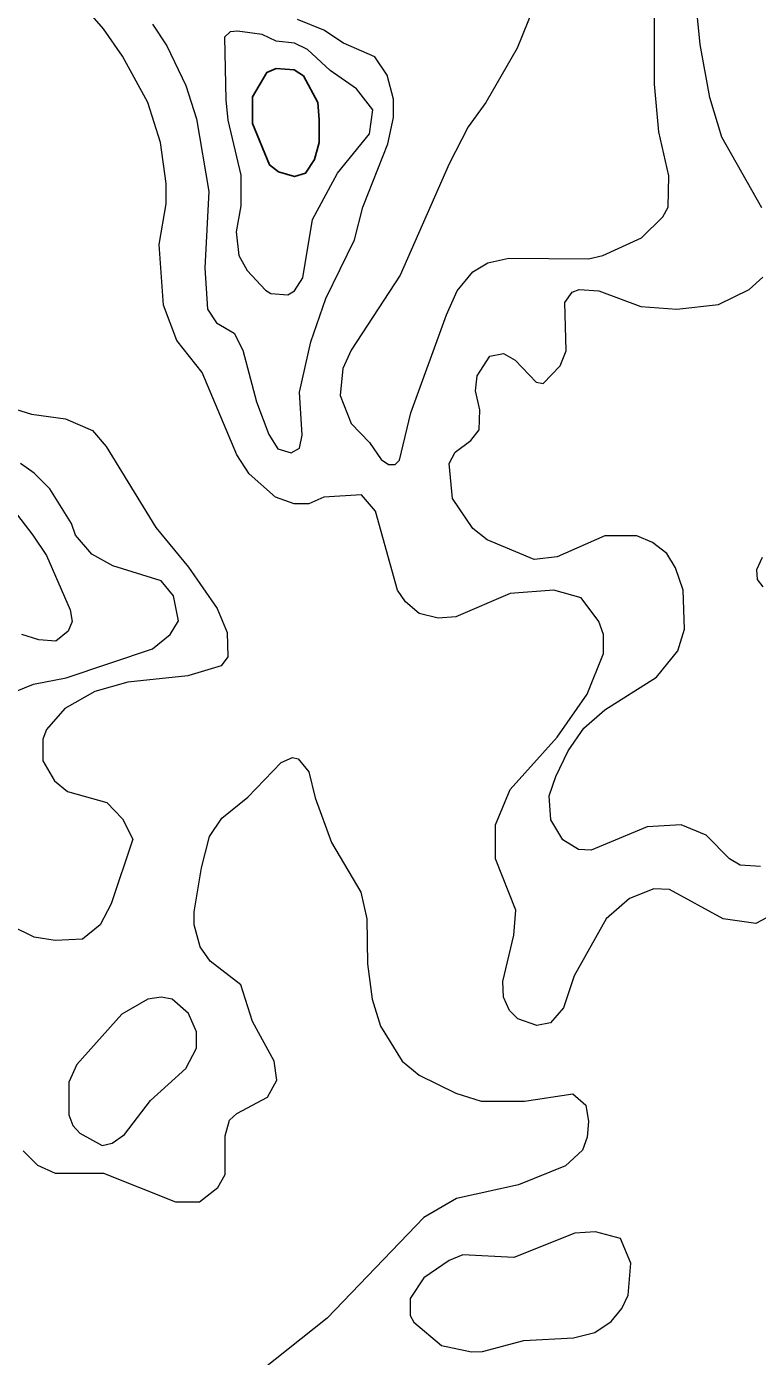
# Model space of a CAD drawing. Extents: x 577 to 602.9, y 7483.8 to 7511.6.
# Drawn here: x 594.754 to 595.608, y 7507.577 to 7509.131 of the extents above; entities that cross this region are included whole.
import ezdxf

# ---------------------------------------------------------------- set-up
doc = ezdxf.new("R2010")
doc.units = 0
doc.header["$LTSCALE"] = 0.032
doc.layers.add('1', color=7, linetype='Continuous', lineweight=25)
doc.layers.add('2', color=7, linetype='Continuous', lineweight=13)

msp = doc.modelspace()

# ---------------------------------------------------------------- linework, layer by layer
at = {"layer": '1'}
msp.add_lwpolyline([(595.0959, 7509.0223), (595.0945, 7509.0425), (595.0778, 7509.0735), (595.0667, 7509.0807), (595.046, 7509.0823), (595.0348, 7509.0775), (595.0181, 7509.0489), (595.0181, 7509.0179), (595.038, 7508.9694), (595.0484, 7508.9614), (595.0674, 7508.9558), (595.0802, 7508.9598), (595.0905, 7508.9757), (595.0961, 7508.9956)], close=True, dxfattribs=at)
at = {"layer": '2'}
for points in [[(595.6133, 7508.9194), (595.5668, 7509.002), (595.5525, 7509.0481), (595.5414, 7509.1101), (595.5382, 7509.1419), (595.5398, 7509.2127), (595.5326, 7509.289), (595.5326, 7509.3351), (595.5398, 7509.3948), (595.5398, 7509.4496), (595.5366, 7509.4799), (595.5271, 7509.5196), (595.5048, 7509.5554), (595.4953, 7509.5888), (595.4825, 7509.6922), (595.4786, 7509.786), (595.4682, 7509.8369), (595.4483, 7509.8743), (595.4078, 7509.9101), (595.2821, 7509.9657), (595.2154, 7510.0134), (595.1454, 7510.0357), (595.1199, 7510.0484), (595.1008, 7510.0715)], [(595.3466, 7509.153), (595.3275, 7509.1061), (595.2909, 7509.0425), (595.2702, 7509.0139), (595.248, 7508.9709), (595.1907, 7508.8405), (595.1334, 7508.7531), (595.1239, 7508.7316), (595.1207, 7508.6998), (595.1334, 7508.6672), (595.1549, 7508.6449), (595.1684, 7508.625), (595.1772, 7508.6195), (595.1851, 7508.6195), (595.1899, 7508.6243), (595.2034, 7508.6799), (595.2448, 7508.7944), (595.2575, 7508.8223), (595.2758, 7508.8445), (595.2933, 7508.8549), (595.3179, 7508.8604), (595.411, 7508.8596), (595.4277, 7508.8636), (595.473, 7508.8843), (595.4976, 7508.9089), (595.504, 7508.9201), (595.5048, 7508.9566), (595.4929, 7509.0083), (595.4881, 7509.064), (595.4881, 7509.1872)], [(594.9092, 7508.8763), (594.9172, 7508.924), (594.9172, 7508.9479), (594.9108, 7508.9956), (594.8957, 7509.0425), (594.8663, 7509.0966), (594.844, 7509.1284), (594.809, 7509.1689)], [(594.9013, 7509.134), (594.918, 7509.1085), (594.9402, 7509.0624), (594.9529, 7509.0234), (594.9673, 7508.9383), (594.9625, 7508.8493), (594.9657, 7508.8008), (594.976, 7508.7849), (594.9967, 7508.7729), (595.007, 7508.7531), (595.0229, 7508.6926), (595.0372, 7508.6545), (595.0476, 7508.6378), (595.0635, 7508.633), (595.073, 7508.6386), (595.0762, 7508.6537), (595.073, 7508.7038), (595.0865, 7508.7626), (595.104, 7508.8135), (595.1374, 7508.8819), (595.147, 7508.9201), (595.1764, 7508.994), (595.1828, 7509.025), (595.1828, 7509.0465), (595.1756, 7509.0743), (595.1613, 7509.0958), (595.1247, 7509.1117), (595.1016, 7509.1268), (595.0706, 7509.1395)], [(595.6686, 7508.1161), (595.6066, 7508.0827), (595.5684, 7508.0883), (595.5056, 7508.1225), (595.4873, 7508.1233), (595.4587, 7508.1122), (595.4316, 7508.0883), (595.3943, 7508.0215), (595.3815, 7507.9841), (595.3664, 7507.9666), (595.3505, 7507.9635), (595.3283, 7507.9714), (595.3187, 7507.981), (595.3116, 7507.9969), (595.3108, 7508.0151), (595.3235, 7508.0692), (595.3259, 7508.0986), (595.302, 7508.1583), (595.302, 7508.198), (595.3195, 7508.2394), (595.3744, 7508.3006), (595.4094, 7508.3507), (595.4285, 7508.3984), (595.4285, 7508.4207), (595.4229, 7508.4358), (595.4022, 7508.4636), (595.3704, 7508.4724), (595.3195, 7508.4684), (595.2559, 7508.4414), (595.2352, 7508.4398), (595.213, 7508.4453), (595.1971, 7508.4589), (595.1875, 7508.4724), (595.1621, 7508.5646), (595.1454, 7508.5837), (595.1016, 7508.5813), (595.0841, 7508.5734), (595.0667, 7508.5734), (595.0452, 7508.5813), (595.0142, 7508.6083), (594.9999, 7508.6306), (594.9593, 7508.7268), (594.9299, 7508.7642), (594.914, 7508.8056), (594.9092, 7508.8763)], [(595.3728, 7508.2545), (595.3871, 7508.2847), (595.4054, 7508.311), (595.43, 7508.3324), (595.4905, 7508.3706), (595.5151, 7508.4016), (595.5231, 7508.427), (595.5215, 7508.4724), (595.5127, 7508.4986), (595.5024, 7508.5153), (595.4857, 7508.528), (595.4674, 7508.536), (595.43, 7508.536), (595.3744, 7508.5113), (595.3474, 7508.5082), (595.2925, 7508.5312), (595.2758, 7508.5447), (595.2519, 7508.5797), (595.248, 7508.6203), (595.2551, 7508.6338), (595.2734, 7508.6473), (595.2829, 7508.66), (595.2837, 7508.6831), (595.279, 7508.7054), (595.2806, 7508.7229), (595.2957, 7508.7459), (595.3116, 7508.7491), (595.3251, 7508.7411), (595.3497, 7508.7157), (595.3577, 7508.7141), (595.3776, 7508.7348), (595.3847, 7508.7523), (595.3831, 7508.8087), (595.3919, 7508.8207), (595.3998, 7508.8238), (595.4229, 7508.8223), (595.4722, 7508.804), (595.5143, 7508.8008), (595.5628, 7508.8063), (595.5986, 7508.8238), (595.6145, 7508.8382)], [(594.6985, 7508.6974), (594.7597, 7508.6783), (594.7995, 7508.6728), (594.8313, 7508.6592), (594.8472, 7508.6402), (594.9052, 7508.5455), (594.9434, 7508.4994), (594.9768, 7508.4509), (594.9887, 7508.4231), (594.9895, 7508.3944), (594.9816, 7508.3841), (594.9426, 7508.3722), (594.8726, 7508.365), (594.8337, 7508.3539), (594.7987, 7508.334), (594.7772, 7508.3094), (594.7732, 7508.2982), (594.7732, 7508.2728), (594.7868, 7508.2497), (594.8019, 7508.237), (594.848, 7508.2243), (594.8663, 7508.2052), (594.8782, 7508.1813), (594.8528, 7508.1058), (594.84, 7508.0811), (594.8194, 7508.0644), (594.7875, 7508.0629), (594.7629, 7508.0668), (594.7112, 7508.0923)], [(594.7287, 7508.3491), (594.7621, 7508.3626), (594.8003, 7508.3698), (594.9013, 7508.404), (594.9219, 7508.4207), (594.9315, 7508.4366), (594.9259, 7508.466), (594.9116, 7508.4835), (594.8551, 7508.501), (594.8305, 7508.5145), (594.8114, 7508.5368), (594.8066, 7508.5503), (594.7812, 7508.5909), (594.7629, 7508.6091), (594.747, 7508.6203)], [(594.72, 7508.5901), (594.7613, 7508.5368), (594.7772, 7508.5129), (594.805, 7508.4493), (594.8074, 7508.4358), (594.8027, 7508.4247), (594.7883, 7508.4127), (594.7685, 7508.4143), (594.7486, 7508.4207)], [(595.6137, 7508.5105), (595.6074, 7508.4962), (595.6082, 7508.4851), (595.6145, 7508.4763)], [(594.7502, 7507.8171), (594.7669, 7507.8004), (594.7875, 7507.7909), (594.844, 7507.7909), (594.9283, 7507.7575), (594.9561, 7507.7575), (594.9776, 7507.7742), (594.9863, 7507.7893), (594.9863, 7507.8346), (594.9911, 7507.8529), (594.9999, 7507.8609), (595.0356, 7507.88), (595.0468, 7507.8998), (595.0436, 7507.9221), (595.0181, 7507.9682), (595.0046, 7508.0112), (594.9688, 7508.039), (594.9569, 7508.0557), (594.9498, 7508.0811), (594.9498, 7508.0963), (594.9585, 7508.1479), (594.9681, 7508.1845), (594.9824, 7508.206), (595.0126, 7508.2306), (595.0515, 7508.2712), (595.0651, 7508.2768), (595.0714, 7508.2752), (595.0841, 7508.2601), (595.0913, 7508.2298), (595.1104, 7508.1774), (595.1446, 7508.1193), (595.1517, 7508.0883), (595.1525, 7508.0358), (595.1581, 7507.9945), (595.1676, 7507.9627), (595.1931, 7507.9221), (595.213, 7507.9054), (595.2559, 7507.8847), (595.2853, 7507.8752), (595.3362, 7507.8752), (595.3927, 7507.8839), (595.4078, 7507.8704), (595.411, 7507.8513), (595.4094, 7507.8331), (595.4038, 7507.8179), (595.3839, 7507.7997), (595.3291, 7507.7774), (595.2567, 7507.7615), (595.2185, 7507.7392), (595.1056, 7507.6215), (595.0142, 7507.5492)], [(595.6121, 7508.1495), (595.5883, 7508.1511), (595.5756, 7508.1583), (595.5485, 7508.1861), (595.5191, 7508.198), (595.4794, 7508.1957), (595.4141, 7508.1686), (595.399, 7508.1694), (595.3807, 7508.1805), (595.3667, 7508.2041), (595.3648, 7508.2322), (595.3728, 7508.2545)]]:
    msp.add_lwpolyline(points, dxfattribs=at)
for points in [[(594.9871, 7509.0457), (594.9895, 7509.0218), (595.0046, 7508.9574), (595.0046, 7508.9216), (594.9991, 7508.8914), (595.0022, 7508.8636), (595.0118, 7508.8461), (595.0333, 7508.823), (595.0396, 7508.8191), (595.0595, 7508.8175), (595.0674, 7508.8223), (595.077, 7508.8374), (595.0881, 7508.9057), (595.1175, 7508.9598), (595.1549, 7509.0059), (595.1589, 7509.0338), (595.1398, 7509.0584), (595.1088, 7509.0799), (595.0826, 7509.1045), (595.0674, 7509.1117), (595.046, 7509.1141), (595.0293, 7509.122), (595.0007, 7509.126), (594.9919, 7509.1252), (594.9855, 7509.1189)], [(594.8687, 7507.8362), (594.8989, 7507.876), (594.9402, 7507.9134), (594.9529, 7507.9372), (594.9529, 7507.9563), (594.9434, 7507.9778), (594.9243, 7507.9945), (594.9116, 7507.9969), (594.8957, 7507.9945), (594.8655, 7507.977), (594.813, 7507.9181), (594.8035, 7507.8975), (594.8035, 7507.8593), (594.8082, 7507.8466), (594.8162, 7507.8378), (594.8424, 7507.8235), (594.8543, 7507.8259)], [(595.2742, 7507.5823), (595.2869, 7507.5826), (595.3354, 7507.5953), (595.3935, 7507.5985), (595.4181, 7507.6048), (595.4372, 7507.6176), (595.4499, 7507.6327), (595.4571, 7507.6486), (595.4603, 7507.6859), (595.4483, 7507.7146), (595.4189, 7507.7225), (595.3951, 7507.7209), (595.3235, 7507.6923), (595.2639, 7507.6955), (595.248, 7507.6891), (595.2185, 7507.6685), (595.2026, 7507.6446), (595.2026, 7507.6247), (595.2066, 7507.6168), (595.2392, 7507.5897)]]:
    msp.add_lwpolyline(points, close=True, dxfattribs=at)

doc.saveas('drawing.dxf')
